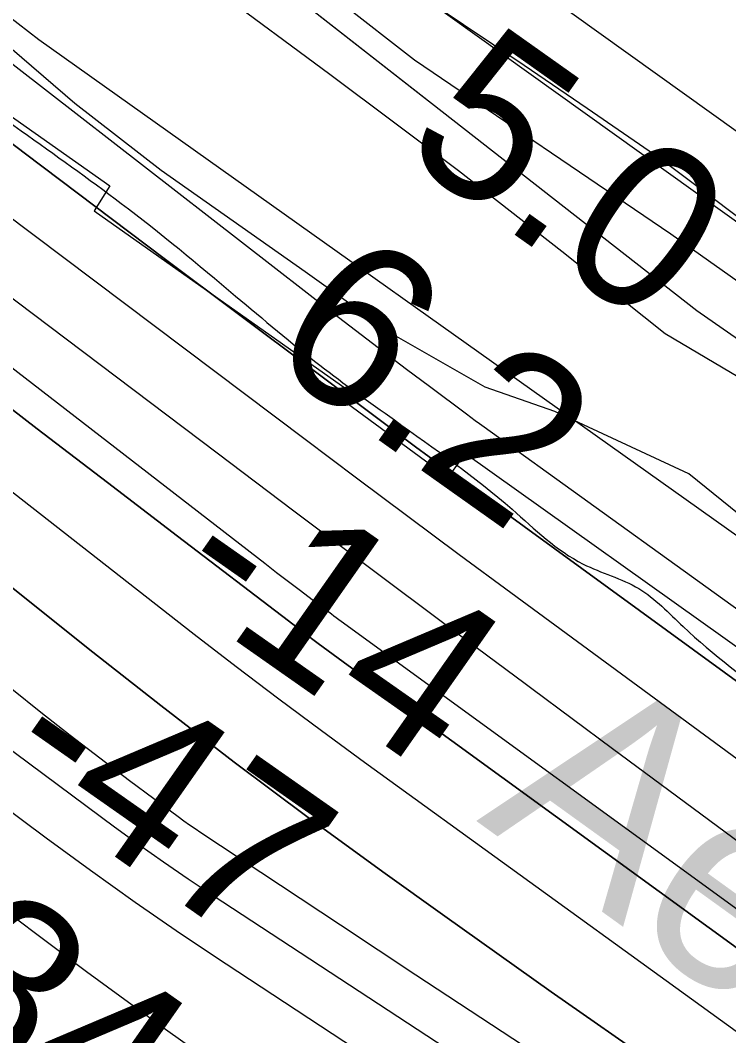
# Model space of a CAD drawing. Extents: x 3734862 to 3772949, y 391520 to 417239.
# Drawn here: x 3762204.1 to 3762492.1, y 399909.7 to 400322.2 of the extents above; entities that cross this region are included whole.
import ezdxf

# ---------------------------------------------------------------- set-up
doc = ezdxf.new("R2010")
doc.units = 0
for name, color, linetype in [('V-FLOD-BASE', 7, 'Continuous'), ('V-LEVE-TOET', 7, 'Continuous'), ('V-RIVR-EDGE', 7, 'Continuous'), ('V-RIVR-IDEN', 7, 'Continuous'), ('V-RIVR-RANG', 7, 'Continuous'), ('V-RRAP-FSHR', 7, 'Continuous'), ('V-RRAP-RVMT', 7, 'Continuous'), ('V-SITE-VEGE', 7, 'Continuous'), ('V-SURV-LINE', 7, 'Continuous'), ('V-TOPO-DPTH', 7, 'Continuous'), ('V-TOPO-MAJR', 7, 'Continuous'), ('V-TOPO-MINR', 7, 'Continuous'), ('V-TOPO-WATR', 7, 'Continuous')]:
    doc.layers.add(name, color=color, linetype=linetype)

msp = doc.modelspace()

# ---------------------------------------------------------------- linework, layer by layer
at = {"layer": 'V-FLOD-BASE'}
msp.add_lwpolyline([(3762360.04, 400336.84), (3762408.98, 400303.98), (3762434.48, 400286.5), (3762464.12, 400266.23), (3762515.1, 400227.82), (3762563.33, 400193.58), (3762599.17, 400169.11), (3762630.19, 400148.14), (3762661.89, 400125.77), (3762691.52, 400104.8), (3762719.77, 400083.85), (3762768.01, 400049.61), (3762803.84, 400023.76), (3762828.65, 400005.59), (3762858.27, 399983.24), (3762881.7, 399966.47), (3762905.82, 399949.7), (3762936.83, 399927.34), (3762962.33, 399910.55), (3763023.67, 399867.23)], dxfattribs=at)
at = {"layer": 'V-LEVE-TOET'}
msp.add_lwpolyline([(3762304.48, 400352.92), (3762364.41, 400306.14), (3762468.49, 400235.53), (3762516.73, 400201.29), (3762550.49, 400176.84), (3762582.18, 400153.78), (3762626.96, 400120.25), (3762665.56, 400093), (3762697.95, 400069.94), (3762743.42, 400037.1), (3762774.43, 400014.05), (3762832.32, 399973.51), (3762909.51, 399920.39)], dxfattribs=at)
at = {"layer": 'V-RIVR-EDGE'}
msp.add_spline([(3755702.08, 404495.32), (3755757.18, 404470.77), (3755793.3, 404451.23), (3755852.47, 404424.41), (3755881.39, 404415.75), (3755906.23, 404404.38), (3755920.22, 404395.76), (3755948.67, 404379.41), (3755958.16, 404378.93), (3755969.01, 404378), (3755990.69, 404368.45), (3756022.75, 404350.29), (3756054.82, 404336.64), (3756079.66, 404323.02), (3756103.59, 404309.39), (3756144.23, 404288.04), (3756167.69, 404268.99), (3756188.91, 404253.57), (3756231.36, 404233.11), (3756271.56, 404217.19), (3756299.11, 404203.1), (3756403.01, 404163.51), (3756460.37, 404140.31), (3756508.69, 404114.87), (3756530.82, 404103.96), (3756588.18, 404078.04), (3756639.21, 404052.15), (3756694.29, 404019.45), (3756726.8, 403998.12), (3756735.82, 403989.06), (3756740.32, 403979.55), (3756740.3, 403973.22), (3756740.74, 403967.79), (3756747.5, 403960.54), (3756759.69, 403953.73), (3756786.34, 403941.46), (3756814.34, 403929.18), (3756864.47, 403904.64), (3756889.32, 403895.98), (3756899.72, 403897.32), (3756908.33, 403901.82), (3756919.18, 403901.34), (3756933.18, 403894.07), (3756945.83, 403892.68), (3756956.23, 403893.11), (3756962.12, 403897.16), (3756970.71, 403896.69), (3756978.39, 403894.41), (3756992.41, 403894.83), (3757002.82, 403897.51), (3757019.1, 403901.54), (3757027.7, 403901.52), (3757034.02, 403901.05), (3757036.27, 403896.53), (3757036.71, 403891.1), (3757038.5, 403883.41), (3757046.62, 403874.34), (3757060.62, 403866.17), (3757076.41, 403853.92), (3757104.39, 403831.25), (3757122.44, 403816.73), (3757145.47, 403804.47), (3757165.34, 403796.73), (3757181.6, 403787.2), (3757194.24, 403777.67), (3757213.65, 403765.41), (3757229.9, 403756.33), (3757251.58, 403745.88), (3757266.49, 403741.32), (3757283.2, 403734.49), (3757308.94, 403720.87), (3757360.42, 403694.06), (3757393.83, 403670.92), (3757429.96, 403657.26), (3757461.59, 403645.43), (3757505.4, 403628.14), (3757548.31, 403610.4), (3757591.66, 403587.23), (3757649.45, 403552.27), (3757711.75, 403512.78), (3757753.76, 403493.23), (3757766.86, 403487.78), (3757773.19, 403487.76), (3757785.86, 403494.06), (3757794.45, 403494.04), (3757803.49, 403489.49), (3757807.08, 403480.89), (3757810.64, 403456.02), (3757814.23, 403447.87), (3757826.42, 403436.99), (3757854.41, 403422.9), (3757930.26, 403373.88), (3757975.85, 403342.57), (3758005.19, 403323.5), (3758062.07, 403286.74), (3758092.31, 403263.6), (3758175.82, 403209.59), (3758234.51, 403169.2), (3758283.7, 403133.81), (3758328.84, 403103.41), (3758399.23, 403041.74), (3758421.79, 403023.15), (3758438.05, 403017.68), (3758463.83, 403017.62), (3758491.43, 403026.14), (3758504.53, 403022.04), (3758513.56, 403014.33), (3758513.99, 403006.19), (3758499.95, 402997.18), (3758498.12, 402989.95), (3758502.16, 402978.18), (3758510.73, 402969.57), (3758522.02, 402962.76), (3758545.05, 402948.69), (3758582.07, 402926.89), (3758650.23, 402878.79), (3758697.61, 402840.7), (3758721.52, 402820.29), (3758740.94, 402809.39), (3758782.02, 402784.87), (3758831.24, 402755.36), (3758902.12, 402711.78), (3758960.36, 402675.46), (3759018.58, 402634.62), (3759069.59, 402599.68), (3759134.59, 402553.4), (3759185.57, 402508.06), (3759223.48, 402478.12), (3759262.29, 402448.18), (3759321.41, 402402.37), (3759371.51, 402366.07), (3759431.54, 402323.42), (3759463.59, 402300.28), (3759488.86, 402281.68), (3759576.89, 402222.68), (3759626.99, 402186.84), (3759672.12, 402153.72), (3759778.21, 402087.44), (3759832.83, 402050.68), (3759873, 402019.38), (3759909.55, 401989.45), (3760050.81, 401883.75), (3760100.02, 401850.16), (3760145.61, 401819.31), (3760185.77, 401788.01), (3760211.95, 401766.69), (3760254.82, 401734.48), (3760285.51, 401709.08), (3760303.12, 401700.45), (3760325.25, 401691.35), (3760352.78, 401671.39), (3760391.14, 401641), (3760430.41, 401611.96), (3760461.55, 401590.18), (3760536.95, 401542.97), (3760582.99, 401510.76), (3760602.85, 401495.79), (3760629.02, 401477.18), (3760672.36, 401449.49), (3760711.19, 401426.79), (3760818.61, 401347.85), (3760872.33, 401310.64), (3760925.58, 401271.62), (3760948.6, 401251.67), (3761039.76, 401181.81), (3761107.02, 401135.52), (3761151.7, 401104.67), (3761172.93, 401093.31), (3761186.03, 401090.57), (3761199.15, 401092.79), (3761219.51, 401099.07), (3761228.11, 401099.5), (3761233.52, 401095.42), (3761236.67, 401087.73), (3761236.64, 401077.78), (3761228.47, 401063.78), (3761223.03, 401057.47), (3761223.01, 401049.33), (3761228.86, 401039.37), (3761242.39, 401026.67), (3761254.14, 401021.67), (3761266.79, 401018.47), (3761292.52, 401001.68), (3761317.34, 400980.37), (3761342.15, 400955.44), (3761463.07, 400853.4), (3761509.99, 400812.14), (3761550.15, 400777.68), (3761585.34, 400746.84), (3761681.47, 400674.26), (3761756.4, 400618.91), (3761817.77, 400572.19), (3761878.26, 400530.44), (3761996.49, 400436.55), (3762057.42, 400389.83), (3762104.8, 400352.63), (3762156.25, 400313.17), (3762204.54, 400277.33), (3762245.17, 400247.84), (3762291.65, 400210.19), (3762325.94, 400182.07), (3762356.18, 400159.84), (3762404.02, 400123.55), (3762432.9, 400101.32), (3762455.49, 400091.32), (3762473.53, 400075.9), (3762512.34, 400044.16), (3762551.6, 400012.41), (3762593.58, 399983.82), (3762620.21, 399963.4), (3762661.74, 399937.08), (3762686.57, 399919.83), (3762793.08, 399841.35), (3762834.61, 399812.76), (3762873.44, 399790.05), (3762923.1, 399758.28), (3762956.96, 399737.4), (3762984.05, 399721.5), (3763024.22, 399693.37), (3763075.23, 399657.52), (3763115.86, 399633.91), (3763172.75, 399601.21), (3763228.74, 399568.52), (3763285.17, 399533.57), (3763344.31, 399494.08), (3763398.47, 399455.06), (3763444.06, 399421.04), (3763484.68, 399391.09), (3763603.38, 399303.08), (3763654.82, 399261.81), (3763661.14, 399259.53), (3763667.01, 399254.54), (3763671.96, 399245.04), (3763696.33, 399224.18), (3763722.94, 399200.15), (3763745.5, 399180.2), (3763818.14, 399117.17), (3763841.61, 399099.47), (3763852.45, 399092.21), (3763858.76, 399084.06), (3763874.99, 399067.29), (3763898, 399045.98), (3763924.62, 399023.76), (3763949, 399007.87), (3763970.2, 398987.47), (3764004.03, 398952.57), (3764028.38, 398926.74), (3764056.8, 398899.54), (3764092.88, 398862.37), (3764130.77, 398826.11), (3764147.01, 398811.6), (3764152.86, 398799.83), (3764162.32, 398783.53), (3764173.58, 398768.58), (3764186.67, 398757.24), (3764206.08, 398746.34), (3764226.87, 398742.22), (3764246.29, 398733.58), (3764269.32, 398717.7), (3764284.2, 398703.19), (3764301.81, 398691.84), (3764323.02, 398678.23), (3764345.14, 398660.99), (3764412.35, 398596.62), (3764457.02, 398559.88), (3764502.6, 398522.69), (3764538.26, 398497.74), (3764566.26, 398486.36), (3764583.89, 398484.51), (3764604.25, 398486.27), (3764616.45, 398486.24), (3764626.39, 398481.69), (3764630.89, 398474.45), (3764636.29, 398461.32), (3764634.9, 398450.02), (3764631.72, 398441.44), (3764633.06, 398434.65), (3764636.21, 398430.12), (3764643.89, 398425.58), (3764661.06, 398421.47), (3764685.44, 398409.2), (3764715.22, 398382), (3764745.45, 398356.15), (3764793.31, 398328), (3764844.31, 398292.6), (3764885.83, 398258.14), (3764918.78, 398234.54), (3764992.82, 398187.79), (3765058.27, 398144.22), (3765088.07, 398128.32), (3765140.91, 398100.15), (3765168.89, 398079.74), (3765193.71, 398061.59), (3765246.12, 398042.02), (3765282.23, 398018.42), (3765309.74, 397989.41), (3765339.95, 397955.42), (3765361.15, 397933.67), (3765382.35, 397911.91), (3765434.69, 397867.92), (3765477.57, 397838.43), (3765508.73, 397823.88), (3765545.3, 397801.18), (3765575.54, 397778.05), (3765617.52, 397749.91), (3765653.64, 397726.31), (3765681.63, 397709.96), (3765727.23, 397684.53), (3765761.99, 397660.02), (3765771.94, 397659.55), (3765788.21, 397659.96), (3765793.64, 397658.14), (3765793.63, 397653.62), (3765785.47, 397648.66), (3765785.47, 397645.5), (3765790.86, 397632.82), (3765800.33, 397623.76), (3765814.78, 397612.87), (3765831.94, 397605.59), (3765847.31, 397603.29), (3765858.15, 397598.75), (3765865.82, 397593.3), (3765888.84, 397576.97), (3765908.7, 397561.54), (3765918.16, 397548.41), (3765919.5, 397542.07), (3765921.3, 397536.19), (3765926.71, 397533.46), (3765933.05, 397534.35), (3765940.73, 397533.43), (3765944.79, 397530.25), (3765956.97, 397519.37), (3765987.67, 397499.85), (3766024.67, 397468.11), (3766059.41, 397438.18), (3766085.13, 397413.25), (3766102.73, 397400.09), (3766131.61, 397377.42), (3766172.69, 397350.18), (3766210.59, 397318.89), (3766264.32, 397285.3), (3766306.76, 397260.78), (3766362.73, 397220.85), (3766381.12, 397208.5)], degree=3, dxfattribs=at)
at = {"layer": 'V-RRAP-FSHR'}
for points in [[(3754460.93, 405046.66), (3755005.7, 404860.94), (3755712.42, 404532.38), (3756610.55, 404118.1), (3756963.91, 403918.1), (3757348.8, 403748.53), (3757842.44, 403484.61), (3758500.9, 403026.83), (3759143.8, 402584.15), (3759834.39, 402066.74), (3760444.46, 401629.94), (3760667.45, 401482.98), (3761054.53, 401205.39), (3761588.84, 400792.89), (3762211.73, 400314.43), (3762948.82, 399790.65), (3763371.87, 399516.16), (3763828.66, 399148.5)], [(3764998.22, 398390.52), (3764760.68, 398519.52), (3764522.48, 398668.18), (3764156.84, 398982.99), (3763831.74, 399229.97), (3763537.37, 399441.78), (3763368.02, 399565.45), (3763155.93, 399717.09), (3762782.34, 399993.3), (3762479.05, 400204.22), (3762102.73, 400498.17), (3761742.79, 400796.03), (3761554.49, 400943.7), (3761225.86, 401154.8), (3760827.95, 401453.26), (3760408.26, 401760.51)], [(3762368.85, 400290.3), (3762323.54, 400325.7)]]:
    msp.add_lwpolyline(points, dxfattribs=at)
at = {"layer": 'V-RRAP-RVMT'}
for p, q in [((3762139.94, 400325.45), (3762240.55, 400255.03)), ((3762240.55, 400255.03), (3762234.14, 400244.83)), ((3762234.14, 400244.83), (3762337.02, 400172.16)), ((3762337.02, 400172.16), (3762334.49, 400168.43)), ((3762334.49, 400168.43), (3762378.09, 400136.41)), ((3762378.09, 400136.41), (3762385.04, 400146.22)), ((3762385.04, 400146.22), (3762607.59, 399987.58))]:
    msp.add_line(p, q, dxfattribs=at)
at = {"layer": 'V-SITE-VEGE'}
for points in [[(3762691.33, 399943.37), (3762651.35, 399969.94), (3762623.81, 399992.97), (3762595.6, 400020.85), (3762563.27, 400052.91), (3762530.97, 400089.12), (3762506.21, 400113.52), (3762475.91, 400137.95), (3762421.38, 400163.23), (3762393.06, 400173.11), (3762355.12, 400194.82), (3762319.98, 400219.98), (3762261.4, 400261.21), (3762226.27, 400288.44), (3762161.56, 400344.26)], [(3762283.73, 400334.59), (3762329.89, 400300.36), (3762382.26, 400261.25), (3762424.27, 400228.43), (3762466.28, 400194.92), (3762499.39, 400175.32), (3762537.99, 400149.45), (3762589.7, 400116.57), (3762651.07, 400080.17), (3762712.4, 400035.45), (3762824.03, 399955.79), (3762886.04, 399910.38)]]:
    msp.add_lwpolyline(points, dxfattribs=at)
at = {"layer": 'V-SURV-LINE'}
for points in [[(3762240.78, 400459.5), (3764023.61, 399183.18)], [(3764006.14, 399158.79), (3762223.31, 400435.11)]]:
    msp.add_lwpolyline(points, dxfattribs=at)
at = {"layer": 'V-TOPO-DPTH'}
for points in [[(3763624.98, 399209.7), (3763175.67, 399498.93), (3763151.71, 399514.47), (3763127.83, 399530.12), (3763104.05, 399545.93), (3763080.34, 399561.86), (3763056.78, 399577.99), (3763033.35, 399594.31), (3763010.11, 399610.9), (3762987, 399627.67), (3762543.32, 399953.57), (3762510.45, 399977.75), (3762477.61, 400001.97), (3762444.8, 400026.24), (3762412.03, 400050.55), (3762409.29, 400052.58), (3762377.93, 400075.94), (3762346.6, 400099.34), (3762315.33, 400122.81), (3762284.09, 400146.34), (3761746.55, 400552.11)], [(3763624.98, 399209.7), (3763175.67, 399498.93), (3763151.71, 399514.47), (3763127.83, 399530.12), (3763104.05, 399545.93), (3763080.34, 399561.86), (3763056.78, 399577.99), (3763033.35, 399594.31), (3763010.11, 399610.9), (3762987, 399627.67), (3762543.32, 399953.57), (3762510.45, 399977.75), (3762477.61, 400001.97), (3762444.8, 400026.24), (3762412.03, 400050.55), (3762409.29, 400052.58), (3762377.93, 400075.94), (3762346.6, 400099.34), (3762315.33, 400122.81), (3762284.09, 400146.34), (3761746.55, 400552.11)], [(3761721.91, 400535.67), (3762154.19, 400200.2), (3762182.59, 400178.22), (3762211.03, 400156.28), (3762239.52, 400134.41), (3762268.05, 400112.6), (3762313.1, 400078.23), (3762319.15, 400073.65), (3762325.22, 400069.1), (3762331.32, 400064.59), (3762337.45, 400060.11), (3762819.72, 399709.8), (3762852.41, 399686.26), (3762885.24, 399662.92), (3762918.28, 399639.86), (3762951.44, 399616.99), (3763005.53, 399580.04), (3763011.76, 399575.8), (3763018.01, 399571.58), (3763024.27, 399567.4), (3763030.55, 399563.23), (3763175.44, 399467.53), (3763254.23, 399415.62), (3763333.1, 399363.83)], [(3761721.91, 400535.67), (3762154.19, 400200.2), (3762182.59, 400178.22), (3762211.03, 400156.28), (3762239.52, 400134.41), (3762268.05, 400112.6), (3762313.1, 400078.23), (3762319.15, 400073.65), (3762325.22, 400069.1), (3762331.32, 400064.59), (3762337.45, 400060.11), (3762819.72, 399709.8), (3762852.41, 399686.26), (3762885.24, 399662.92), (3762918.28, 399639.86), (3762951.44, 399616.99), (3763005.53, 399580.04), (3763011.76, 399575.8), (3763018.01, 399571.58), (3763024.27, 399567.4), (3763030.55, 399563.23), (3763175.44, 399467.53), (3763254.23, 399415.62), (3763333.1, 399363.83)], [(3762093.86, 400353.63), (3762149.94, 400310.65), (3762206.23, 400267.95), (3762262.66, 400225.43), (3762353.75, 400157.15), (3762364.76, 400148.93), (3762375.8, 400140.75), (3762386.87, 400132.61), (3762397.96, 400124.5), (3762742.09, 399874.03), (3762795.75, 399835.03), (3762849.45, 399796.06), (3762903.2, 399757.16), (3762956.98, 399718.31), (3763038.89, 399659.21), (3763051.76, 399649.96), (3763064.65, 399640.75), (3763077.58, 399631.6), (3763090.54, 399622.47), (3763453.45, 399368.04)], [(3761880.13, 400348), (3761927.67, 400310.09), (3762231.72, 400067.03), (3762261.26, 400043.79), (3762291.04, 400020.86), (3762321.17, 399998.4), (3762351.53, 399976.24), (3762376.65, 399958.21), (3762419.91, 399927.52), (3762463.39, 399897.14), (3762507.19, 399867.23), (3762551.22, 399837.64), (3762957.26, 399567.9), (3762977.37, 399554.52), (3762997.46, 399541.11), (3763017.52, 399527.67), (3763037.57, 399514.2), (3763279.57, 399351.38), (3763337.51, 399312.05)], [(3761880.13, 400348), (3761927.67, 400310.09), (3762231.72, 400067.03), (3762261.26, 400043.79), (3762291.04, 400020.86), (3762321.17, 399998.4), (3762351.53, 399976.24), (3762376.65, 399958.21), (3762419.91, 399927.52), (3762463.39, 399897.14), (3762507.19, 399867.23), (3762551.22, 399837.64), (3762957.26, 399567.9), (3762977.37, 399554.52), (3762997.46, 399541.11), (3763017.52, 399527.67), (3763037.57, 399514.2), (3763279.57, 399351.38), (3763337.51, 399312.05)], [(3763533.75, 399203.88), (3763035.56, 399537.34), (3763021.57, 399546.72), (3763007.57, 399556.11), (3762993.59, 399565.52), (3762979.62, 399574.94), (3762848.44, 399663.46), (3762769.16, 399717.53), (3762690.23, 399772.12), (3762611.84, 399827.48), (3762533.82, 399883.36), (3762343.97, 400020.74), (3762326.51, 400033.52), (3762309.15, 400046.42), (3762291.92, 400059.52), (3762274.79, 400072.73), (3762162.59, 400160.28), (3762089.44, 400217.38), (3762016.29, 400274.49), (3761943.16, 400331.61)], [(3763533.75, 399203.88), (3763035.56, 399537.34), (3763021.57, 399546.72), (3763007.57, 399556.11), (3762993.59, 399565.52), (3762979.62, 399574.94), (3762848.44, 399663.46), (3762769.16, 399717.53), (3762690.23, 399772.12), (3762611.84, 399827.48), (3762533.82, 399883.36), (3762343.97, 400020.74), (3762326.51, 400033.52), (3762309.15, 400046.42), (3762291.92, 400059.52), (3762274.79, 400072.73), (3762162.59, 400160.28), (3762089.44, 400217.38), (3762016.29, 400274.49), (3761943.16, 400331.61)]]:
    msp.add_lwpolyline(points, dxfattribs=at)
at = {"layer": 'V-TOPO-MAJR'}
msp.add_lwpolyline([(3762961.93, 399543.56), (3762457.17, 399873.73), (3762426.4, 399893.9), (3762395.64, 399914.09), (3762364.92, 399934.34), (3762334.22, 399954.62), (3762277.56, 399992.11), (3762275.22, 399993.69), (3762272.9, 399995.29), (3762270.6, 399996.92), (3762268.33, 399998.59), (3762248.52, 400013.3), (3762236.41, 400022.42), (3762224.39, 400031.65), (3762212.49, 400041.04), (3762200.68, 400050.53)], dxfattribs=at)
at = {"layer": 'V-TOPO-MINR'}
for points in [[(3763691.4, 399228.17), (3763083.64, 399659.66), (3763081.53, 399661.15), (3763079.42, 399662.65), (3763077.31, 399664.16), (3763075.21, 399665.66), (3763061.17, 399675.7), (3763052.04, 399682.24), (3763042.93, 399688.77), (3763033.81, 399695.32), (3763024.71, 399701.87), (3762392.62, 400156.95), (3762390.83, 400158.24), (3762389.05, 400159.54), (3762387.27, 400160.85), (3762385.5, 400162.16), (3762370.43, 400173.41), (3762361.14, 400180.38), (3762351.88, 400187.38), (3762342.67, 400194.44), (3762333.48, 400201.53), (3761742.01, 400660.64)], [(3762950.75, 399630.07), (3762334.51, 400077.97), (3762333.53, 400078.69), (3762332.54, 400079.42), (3762331.56, 400080.15), (3762330.58, 400080.89), (3762322.82, 400086.74), (3762317.97, 400090.42), (3762313.13, 400094.1), (3762308.3, 400097.81), (3762303.48, 400101.52), (3761684.29, 400580.3)], [(3763624.98, 399209.7), (3763175.67, 399498.93), (3763151.71, 399514.47), (3763127.83, 399530.12), (3763104.05, 399545.93), (3763080.34, 399561.86), (3763056.78, 399577.99), (3763033.35, 399594.31), (3763010.11, 399610.9), (3762987, 399627.67), (3762543.32, 399953.57), (3762510.45, 399977.75), (3762477.61, 400001.97), (3762444.8, 400026.24), (3762412.03, 400050.55), (3762409.29, 400052.58), (3762377.93, 400075.94), (3762346.6, 400099.34), (3762315.33, 400122.81), (3762284.09, 400146.34), (3761746.55, 400552.11)], [(3763333.1, 399363.83), (3763254.23, 399415.62), (3763175.44, 399467.53), (3763030.55, 399563.23), (3763024.27, 399567.4), (3763018.01, 399571.58), (3763011.76, 399575.8), (3763005.53, 399580.04), (3762951.44, 399616.99), (3762918.28, 399639.86), (3762885.24, 399662.92), (3762852.41, 399686.26), (3762819.72, 399709.8), (3762337.45, 400060.11), (3762331.32, 400064.59), (3762325.22, 400069.1), (3762319.15, 400073.65), (3762313.1, 400078.23), (3762268.05, 400112.6), (3762239.52, 400134.41), (3762211.03, 400156.28), (3762182.59, 400178.22), (3762154.19, 400200.2), (3761721.91, 400535.67)], [(3763516.94, 399099.15), (3763014.64, 399457.94), (3762989.82, 399475.46), (3762964.88, 399492.81), (3762939.75, 399509.88), (3762914.49, 399526.77), (3762889.13, 399543.51), (3762863.77, 399560.24), (3762838.39, 399576.95), (3762813, 399593.65), (3762287.79, 399938.7), (3762269.22, 399951.13), (3762250.81, 399963.79), (3762232.63, 399976.77), (3762214.6, 399989.97), (3762016.71, 400137.6), (3761945.23, 400191.5), (3761874.11, 400245.87), (3761803.55, 400300.97), (3761733.36, 400356.54), (3761629.51, 400439.62)], [(3763291.26, 399213.69), (3763221.94, 399264.01), (3763152.12, 399313.66), (3762984.33, 399431.14), (3762963.54, 399445.56), (3762942.66, 399459.85), (3762921.65, 399473.95), (3762900.56, 399487.92), (3762469.01, 399770.98), (3762428.81, 399797.63), (3762388.78, 399824.53), (3762349.02, 399851.81), (3762309.42, 399879.35), (3762295.48, 399889.15), (3762263.16, 399912.22), (3762231.09, 399935.61), (3762199.37, 399959.49), (3762167.89, 399983.68), (3761752.48, 400307.91), (3761723.23, 400330.78), (3761694.03, 400353.69), (3761664.86, 400376.66), (3761635.73, 400399.67), (3761591.89, 400434.37)], [(3763337.51, 399312.05), (3763279.57, 399351.38), (3763037.57, 399514.2), (3763017.52, 399527.67), (3762997.46, 399541.11), (3762977.37, 399554.52), (3762957.26, 399567.9), (3762551.22, 399837.64), (3762507.19, 399867.23), (3762463.39, 399897.14), (3762419.91, 399927.52), (3762376.65, 399958.21), (3762351.53, 399976.24), (3762321.17, 399998.4), (3762291.04, 400020.86), (3762261.26, 400043.79), (3762231.72, 400067.03), (3761927.67, 400310.09), (3761880.13, 400348)], [(3763345.8, 399414.28), (3763271.37, 399464.76), (3763197.18, 399515.58), (3763097.97, 399584.04), (3763073.62, 399600.99), (3763049.35, 399618.05), (3763025.21, 399635.3), (3763001.16, 399652.67), (3762811.34, 399790.85), (3762736.23, 399845.61), (3762661.18, 399900.44), (3762586.21, 399955.38), (3762511.29, 400010.39), (3762403.53, 400089.64), (3762382.56, 400105.11), (3762361.62, 400120.64), (3762340.73, 400136.23), (3762319.88, 400151.87), (3762062.17, 400345.8)], [(3763533.75, 399203.88), (3763035.56, 399537.34), (3763021.57, 399546.72), (3763007.57, 399556.11), (3762993.59, 399565.52), (3762979.62, 399574.94), (3762848.44, 399663.46), (3762769.16, 399717.53), (3762690.23, 399772.12), (3762611.84, 399827.48), (3762533.82, 399883.36), (3762343.97, 400020.74), (3762326.51, 400033.52), (3762309.15, 400046.42), (3762291.92, 400059.52), (3762274.79, 400072.73), (3762162.59, 400160.28), (3762089.44, 400217.38), (3762016.29, 400274.49), (3761943.16, 400331.61)], [(3763586.26, 399080.1), (3763137.38, 399402.16), (3763111.08, 399420.88), (3763084.68, 399439.47), (3763058.15, 399457.87), (3763031.53, 399476.14), (3762989.48, 399504.77), (3762983.8, 399508.61), (3762978.11, 399512.42), (3762972.39, 399516.19), (3762966.65, 399519.94), (3762857.99, 399590.35), (3762797.94, 399629.33), (3762737.92, 399668.37), (3762677.96, 399707.49), (3762618.04, 399746.68), (3762282.5, 399966.46), (3762272.35, 399973.24), (3762262.27, 399980.13), (3762252.32, 399987.21), (3762242.45, 399994.4), (3762155.99, 400058.56)]]:
    msp.add_lwpolyline(points, dxfattribs=at)
at = {"layer": 'V-TOPO-WATR'}
msp.add_lwpolyline([(3763453.45, 399368.04), (3763090.54, 399622.47), (3763077.58, 399631.6), (3763064.65, 399640.75), (3763051.76, 399649.96), (3763038.89, 399659.21), (3762956.98, 399718.31), (3762903.2, 399757.16), (3762849.45, 399796.06), (3762795.75, 399835.03), (3762742.09, 399874.03), (3762397.96, 400124.5), (3762386.87, 400132.61), (3762375.8, 400140.75), (3762364.76, 400148.93), (3762353.75, 400157.15), (3762262.66, 400225.43), (3762206.23, 400267.95), (3762149.94, 400310.65), (3762093.86, 400353.63)], dxfattribs=at)

# ---------------------------------------------------------------- texts
at = {"layer": 'V-RIVR-IDEN'}
msp.add_text('Aerial ', height=83, rotation=324.2208, dxfattribs=at).set_placement((3762389.25, 399997.07))
at = {"layer": 'V-RIVR-RANG'}
for s, rotation, p in [('5.0', 324.6683, (3762357.75, 400268.62)), ('5.0', 324.6683, (3762357.75, 400268.62)), ('5.0', 324.6683, (3762357.75, 400268.62)), ('6.2', 324.6683, (3762302.48, 400185.22)), ('6.2', 324.6683, (3762302.48, 400185.22)), ('6.2', 324.6683, (3762302.48, 400185.22)), ('-14', 324.9498, (3762262.02, 400090.94)), ('-47', 324.9498, (3762192.72, 400017.41)), ('-84', 324.9498, (3762134.66, 399935.98))]:
    msp.add_text(s, height=67, rotation=rotation, dxfattribs=at).set_placement(p)

doc.saveas('drawing.dxf')
